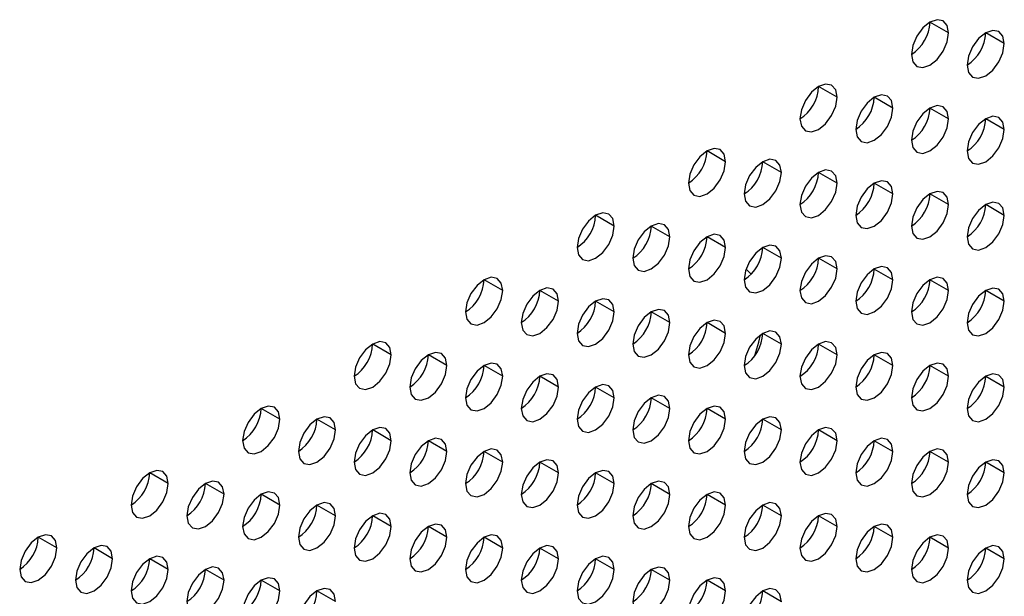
# Model space of a CAD drawing. Header units: millimetres. Extents: x 0 to 1118, y 0 to 864.
# Tile 319 of 438: x 988.44 to 992.19, y 667.56 to 669.75. Entities that reach past the tile are written whole.
import ezdxf

# ---------------------------------------------------------------- set-up
doc = ezdxf.new("R2010")
doc.units = ezdxf.units.MM

msp = doc.modelspace()

# ---------------------------------------------------------------- linework, layer by layer
at = {"color": 7, "linetype": 'Continuous', "lineweight": 25}
for p, q in [((991.9778, 669.7027), (991.9071, 669.7436)), ((992.1899, 669.6619), (992.1192, 669.7027)), ((991.5535, 669.4578), (991.4828, 669.4986)), ((991.7657, 669.417), (991.695, 669.4578)), ((991.9778, 669.3761), (991.9071, 669.4169)), ((992.1899, 669.3353), (992.1192, 669.3761)), ((991.1293, 669.2129), (991.0586, 669.2537)), ((991.3414, 669.172), (991.2707, 669.2129)), ((991.5535, 669.1312), (991.4828, 669.172)), ((991.7657, 669.0903), (991.695, 669.1312)), ((991.9778, 669.0495), (991.9071, 669.0903)), ((992.1899, 669.0087), (992.1192, 669.0495)), ((990.705, 668.968), (990.6343, 669.0088)), ((990.9171, 668.9271), (990.8464, 668.9679)), ((991.1293, 668.8863), (991.0586, 668.9271)), ((991.3414, 668.8454), (991.2707, 668.8862)), ((991.5535, 668.8046), (991.4828, 668.8454)), ((991.7657, 668.7637), (991.695, 668.8045)), ((990.2807, 668.723), (990.21, 668.7639)), ((991.9778, 668.7229), (991.9071, 668.7637)), ((990.4929, 668.6822), (990.4222, 668.723)), ((992.1899, 668.682), (992.1192, 668.7229)), ((990.705, 668.6413), (990.6343, 668.6822)), ((990.9171, 668.6005), (990.8464, 668.6413)), ((991.1293, 668.5597), (991.0586, 668.6005)), ((991.3414, 668.5188), (991.2707, 668.5596)), ((989.8565, 668.4781), (989.7858, 668.5189)), ((991.5535, 668.478), (991.4828, 668.5188)), ((990.0686, 668.4373), (989.9979, 668.4781)), ((991.7657, 668.4371), (991.695, 668.4779)), ((990.2807, 668.3964), (990.21, 668.4372)), ((991.9778, 668.3963), (991.9071, 668.4371)), ((990.4929, 668.3556), (990.4222, 668.3964)), ((992.1899, 668.3554), (992.1192, 668.3962)), ((990.705, 668.3147), (990.6343, 668.3556)), ((990.9171, 668.2739), (990.8464, 668.3147)), ((989.4322, 668.2332), (989.3615, 668.274)), ((991.1293, 668.233), (991.0586, 668.2739)), ((989.6443, 668.1923), (989.5736, 668.2332)), ((991.3414, 668.1922), (991.2707, 668.233)), ((989.8565, 668.1515), (989.7858, 668.1923)), ((991.5535, 668.1513), (991.4828, 668.1922)), ((990.0686, 668.1107), (989.9979, 668.1515)), ((991.7657, 668.1105), (991.695, 668.1513)), ((990.2807, 668.0698), (990.21, 668.1106)), ((991.9778, 668.0696), (991.9071, 668.1105)), ((990.4929, 668.029), (990.4222, 668.0698)), ((992.1899, 668.0288), (992.1192, 668.0696)), ((989.008, 667.9883), (988.9372, 668.0291)), ((990.705, 667.9881), (990.6343, 668.0289)), ((989.2201, 667.9474), (989.1494, 667.9882)), ((990.9171, 667.9473), (990.8464, 667.9881)), ((989.4322, 667.9066), (989.3615, 667.9474)), ((991.1293, 667.9064), (991.0586, 667.9472)), ((989.6443, 667.8657), (989.5736, 667.9066)), ((991.3414, 667.8656), (991.2707, 667.9064)), ((989.8565, 667.8249), (989.7858, 667.8657)), ((991.5535, 667.8247), (991.4828, 667.8655)), ((990.0686, 667.784), (989.9979, 667.8249)), ((991.7657, 667.7839), (991.695, 667.8247)), ((988.5837, 667.7434), (988.513, 667.7842)), ((990.2807, 667.7432), (990.21, 667.784)), ((991.9778, 667.743), (991.9071, 667.7839)), ((988.7958, 667.7025), (988.7251, 667.7433)), ((990.4929, 667.7023), (990.4222, 667.7432)), ((992.1899, 667.7022), (992.1192, 667.743)), ((989.008, 667.6617), (988.9372, 667.7025)), ((990.705, 667.6615), (990.6343, 667.7023)), ((989.2201, 667.6208), (989.1494, 667.6616)), ((990.9171, 667.6207), (990.8464, 667.6615)), ((989.4322, 667.58), (989.3615, 667.6208)), ((991.1293, 667.5798), (991.0586, 667.6206)), ((989.6443, 667.5391), (989.5736, 667.5799)), ((991.3414, 667.539), (991.2707, 667.5798))]:
    msp.add_line(p, q, dxfattribs=at)
at = {"color": 7, "linetype": 'Continuous', "lineweight": 25, "flags": 128}
for points in [[(991.9778, 669.7027), (991.9724, 669.7309), (991.9571, 669.7485), (991.9342, 669.753), (991.9071, 669.7436), (991.88, 669.7217), (991.8571, 669.6908), (991.8418, 669.6554), (991.8364, 669.6211)], [(992.1899, 669.6619), (992.1846, 669.69), (992.1692, 669.7077), (992.1463, 669.7121), (992.1192, 669.7027), (992.0922, 669.6809), (992.0692, 669.6499), (992.0539, 669.6146), (992.0485, 669.5802)], [(991.8364, 669.6211), (991.8418, 669.5929), (991.8571, 669.5753), (991.88, 669.5709), (991.9071, 669.5803), (991.9342, 669.6021), (991.9571, 669.633), (991.9724, 669.6684), (991.9778, 669.7027)], [(992.0485, 669.5802), (992.0539, 669.5521), (992.0692, 669.5345), (992.0922, 669.53), (992.1192, 669.5394), (992.1463, 669.5612), (992.1692, 669.5922), (992.1846, 669.6275), (992.1899, 669.6619)], [(991.5535, 669.4578), (991.5482, 669.4859), (991.5328, 669.5036), (991.5099, 669.508), (991.4828, 669.4986), (991.4558, 669.4768), (991.4328, 669.4459), (991.4175, 669.4105), (991.4121, 669.3762)], [(991.4121, 669.3762), (991.4175, 669.348), (991.4328, 669.3304), (991.4558, 669.3259), (991.4828, 669.3353), (991.5099, 669.3572), (991.5328, 669.3881), (991.5482, 669.4235), (991.5535, 669.4578)], [(991.7657, 669.417), (991.7603, 669.4451), (991.745, 669.4627), (991.722, 669.4672), (991.695, 669.4578), (991.6679, 669.436), (991.645, 669.405), (991.6296, 669.3697), (991.6242, 669.3353)], [(991.6242, 669.3353), (991.6296, 669.3072), (991.645, 669.2895), (991.6679, 669.2851), (991.695, 669.2945), (991.722, 669.3163), (991.745, 669.3473), (991.7603, 669.3826), (991.7657, 669.417)], [(991.9778, 669.3761), (991.9724, 669.4043), (991.9571, 669.4219), (991.9342, 669.4264), (991.9071, 669.4169), (991.88, 669.3951), (991.8571, 669.3642), (991.8418, 669.3288), (991.8364, 669.2945)], [(991.8364, 669.2945), (991.8418, 669.2663), (991.8571, 669.2487), (991.88, 669.2442), (991.9071, 669.2536), (991.9342, 669.2755), (991.9571, 669.3064), (991.9724, 669.3418), (991.9778, 669.3761)], [(992.1899, 669.3353), (992.1846, 669.3634), (992.1692, 669.381), (992.1463, 669.3855), (992.1192, 669.3761), (992.0922, 669.3543), (992.0692, 669.3233), (992.0539, 669.288), (992.0485, 669.2536)], [(992.0485, 669.2536), (992.0539, 669.2255), (992.0692, 669.2078), (992.0922, 669.2034), (992.1192, 669.2128), (992.1463, 669.2346), (992.1692, 669.2656), (992.1846, 669.3009), (992.1899, 669.3353)], [(991.1293, 669.2129), (991.1239, 669.241), (991.1086, 669.2587), (991.0856, 669.2631), (991.0586, 669.2537), (991.0315, 669.2319), (991.0086, 669.2009), (990.9932, 669.1656), (990.9879, 669.1312)], [(991.3414, 669.172), (991.336, 669.2002), (991.3207, 669.2178), (991.2978, 669.2223), (991.2707, 669.2129), (991.2436, 669.191), (991.2207, 669.1601), (991.2054, 669.1248), (991.2, 669.0904)], [(990.9879, 669.1312), (990.9932, 669.1031), (991.0086, 669.0855), (991.0315, 669.081), (991.0586, 669.0904), (991.0856, 669.1122), (991.1086, 669.1432), (991.1239, 669.1785), (991.1293, 669.2129)], [(991.2, 669.0904), (991.2054, 669.0623), (991.2207, 669.0446), (991.2436, 669.0402), (991.2707, 669.0496), (991.2978, 669.0714), (991.3207, 669.1023), (991.336, 669.1377), (991.3414, 669.172)], [(991.5535, 669.1312), (991.5482, 669.1593), (991.5328, 669.177), (991.5099, 669.1814), (991.4828, 669.172), (991.4558, 669.1502), (991.4328, 669.1192), (991.4175, 669.0839), (991.4121, 669.0496)], [(991.4121, 669.0496), (991.4175, 669.0214), (991.4328, 669.0038), (991.4558, 668.9993), (991.4828, 669.0087), (991.5099, 669.0306), (991.5328, 669.0615), (991.5482, 669.0968), (991.5535, 669.1312)], [(991.7657, 669.0903), (991.7603, 669.1185), (991.745, 669.1361), (991.722, 669.1406), (991.695, 669.1312), (991.6679, 669.1093), (991.645, 669.0784), (991.6296, 669.0431), (991.6242, 669.0087)], [(991.6242, 669.0087), (991.6296, 668.9806), (991.645, 668.9629), (991.6679, 668.9585), (991.695, 668.9679), (991.722, 668.9897), (991.745, 669.0207), (991.7603, 669.056), (991.7657, 669.0903)], [(991.9778, 669.0495), (991.9724, 669.0776), (991.9571, 669.0953), (991.9342, 669.0997), (991.9071, 669.0903), (991.88, 669.0685), (991.8571, 669.0376), (991.8418, 669.0022), (991.8364, 668.9679)], [(991.8364, 668.9679), (991.8418, 668.9397), (991.8571, 668.9221), (991.88, 668.9176), (991.9071, 668.927), (991.9342, 668.9489), (991.9571, 668.9798), (991.9724, 669.0151), (991.9778, 669.0495)], [(992.1899, 669.0087), (992.1846, 669.0368), (992.1692, 669.0544), (992.1463, 669.0589), (992.1192, 669.0495), (992.0922, 669.0276), (992.0692, 668.9967), (992.0539, 668.9614), (992.0485, 668.927)], [(990.705, 668.968), (990.6996, 668.9961), (990.6843, 669.0137), (990.6614, 669.0182), (990.6343, 669.0088), (990.6072, 668.987), (990.5843, 668.956), (990.569, 668.9207), (990.5636, 668.8863)], [(992.0485, 668.927), (992.0539, 668.8989), (992.0692, 668.8812), (992.0922, 668.8768), (992.1192, 668.8862), (992.1463, 668.908), (992.1692, 668.939), (992.1846, 668.9743), (992.1899, 669.0087)], [(990.5636, 668.8863), (990.569, 668.8582), (990.5843, 668.8405), (990.6072, 668.8361), (990.6343, 668.8455), (990.6614, 668.8673), (990.6843, 668.8983), (990.6996, 668.9336), (990.705, 668.968)], [(990.9171, 668.9271), (990.9118, 668.9553), (990.8964, 668.9729), (990.8735, 668.9774), (990.8464, 668.9679), (990.8194, 668.9461), (990.7964, 668.9152), (990.7811, 668.8798), (990.7757, 668.8455)], [(990.7757, 668.8455), (990.7811, 668.8173), (990.7964, 668.7997), (990.8194, 668.7952), (990.8464, 668.8046), (990.8735, 668.8265), (990.8964, 668.8574), (990.9118, 668.8928), (990.9171, 668.9271)], [(991.1293, 668.8863), (991.1239, 668.9144), (991.1086, 668.9321), (991.0856, 668.9365), (991.0586, 668.9271), (991.0315, 668.9053), (991.0086, 668.8743), (990.9932, 668.839), (990.9879, 668.8046)], [(990.9879, 668.8046), (990.9932, 668.7765), (991.0086, 668.7588), (991.0315, 668.7544), (991.0586, 668.7638), (991.0856, 668.7856), (991.1086, 668.8166), (991.1239, 668.8519), (991.1293, 668.8863)], [(991.3414, 668.8454), (991.336, 668.8736), (991.3207, 668.8912), (991.2978, 668.8957), (991.2707, 668.8863), (991.2436, 668.8644), (991.2207, 668.8335), (991.2054, 668.7981), (991.2, 668.7638)], [(991.5535, 668.8046), (991.5482, 668.8327), (991.5328, 668.8504), (991.5099, 668.8548), (991.4828, 668.8454), (991.4558, 668.8236), (991.4328, 668.7926), (991.4175, 668.7573), (991.4121, 668.7229)], [(991.2, 668.7638), (991.2054, 668.7356), (991.2207, 668.718), (991.2436, 668.7135), (991.2707, 668.7229), (991.2978, 668.7448), (991.3207, 668.7757), (991.336, 668.8111), (991.3414, 668.8454)], [(991.7657, 668.7637), (991.7603, 668.7919), (991.745, 668.8095), (991.722, 668.814), (991.695, 668.8046), (991.6679, 668.7827), (991.645, 668.7518), (991.6296, 668.7164), (991.6242, 668.6821)], [(990.2807, 668.723), (990.2754, 668.7512), (990.26, 668.7688), (990.2371, 668.7733), (990.21, 668.7639), (990.183, 668.742), (990.16, 668.7111), (990.1447, 668.6758), (990.1393, 668.6414)], [(991.226, 668.7845), (991.2156, 668.7963), (991.2073, 668.8041)], [(991.4121, 668.7229), (991.4175, 668.6948), (991.4328, 668.6772), (991.4558, 668.6727), (991.4828, 668.6821), (991.5099, 668.7039), (991.5328, 668.7349), (991.5482, 668.7702), (991.5535, 668.8046)], [(991.9778, 668.7229), (991.9724, 668.751), (991.9571, 668.7687), (991.9342, 668.7731), (991.9071, 668.7637), (991.88, 668.7419), (991.8571, 668.7109), (991.8418, 668.6756), (991.8364, 668.6412)], [(991.6242, 668.6821), (991.6296, 668.6539), (991.645, 668.6363), (991.6679, 668.6318), (991.695, 668.6413), (991.722, 668.6631), (991.745, 668.694), (991.7603, 668.7294), (991.7657, 668.7637)], [(990.1393, 668.6414), (990.1447, 668.6133), (990.16, 668.5956), (990.183, 668.5912), (990.21, 668.6006), (990.2371, 668.6224), (990.26, 668.6533), (990.2754, 668.6887), (990.2807, 668.723)], [(990.4929, 668.6822), (990.4875, 668.7103), (990.4722, 668.728), (990.4492, 668.7324), (990.4222, 668.723), (990.3951, 668.7012), (990.3722, 668.6702), (990.3568, 668.6349), (990.3515, 668.6006)], [(991.8364, 668.6412), (991.8418, 668.6131), (991.8571, 668.5955), (991.88, 668.591), (991.9071, 668.6004), (991.9342, 668.6222), (991.9571, 668.6532), (991.9724, 668.6885), (991.9778, 668.7229)], [(992.1899, 668.682), (992.1846, 668.7102), (992.1692, 668.7278), (992.1463, 668.7323), (992.1192, 668.7229), (992.0922, 668.701), (992.0692, 668.6701), (992.0539, 668.6347), (992.0485, 668.6004)], [(990.3515, 668.6006), (990.3568, 668.5724), (990.3722, 668.5548), (990.3951, 668.5503), (990.4222, 668.5597), (990.4492, 668.5816), (990.4722, 668.6125), (990.4875, 668.6478), (990.4929, 668.6822)], [(990.705, 668.6413), (990.6996, 668.6695), (990.6843, 668.6871), (990.6614, 668.6916), (990.6343, 668.6822), (990.6072, 668.6603), (990.5843, 668.6294), (990.569, 668.5941), (990.5636, 668.5597)], [(992.0485, 668.6004), (992.0539, 668.5723), (992.0692, 668.5546), (992.0922, 668.5502), (992.1192, 668.5596), (992.1463, 668.5814), (992.1692, 668.6123), (992.1846, 668.6477), (992.1899, 668.682)], [(990.5636, 668.5597), (990.569, 668.5316), (990.5843, 668.5139), (990.6072, 668.5095), (990.6343, 668.5189), (990.6614, 668.5407), (990.6843, 668.5717), (990.6996, 668.607), (990.705, 668.6413)], [(990.9171, 668.6005), (990.9118, 668.6286), (990.8964, 668.6463), (990.8735, 668.6507), (990.8464, 668.6413), (990.8194, 668.6195), (990.7964, 668.5886), (990.7811, 668.5532), (990.7757, 668.5189)], [(990.7757, 668.5189), (990.7811, 668.4907), (990.7964, 668.4731), (990.8194, 668.4686), (990.8464, 668.478), (990.8735, 668.4999), (990.8964, 668.5308), (990.9118, 668.5661), (990.9171, 668.6005)], [(991.1293, 668.5597), (991.1239, 668.5878), (991.1086, 668.6054), (991.0856, 668.6099), (991.0586, 668.6005), (991.0315, 668.5786), (991.0086, 668.5477), (990.9932, 668.5124), (990.9879, 668.478)], [(990.9879, 668.478), (990.9932, 668.4499), (991.0086, 668.4322), (991.0315, 668.4278), (991.0586, 668.4372), (991.0856, 668.459), (991.1086, 668.49), (991.1239, 668.5253), (991.1293, 668.5597)], [(991.3414, 668.5188), (991.336, 668.5469), (991.3207, 668.5646), (991.2978, 668.569), (991.2707, 668.5596), (991.2436, 668.5378), (991.2207, 668.5069), (991.2054, 668.4715), (991.2, 668.4372)], [(991.241, 668.476), (991.2558, 668.5266), (991.2616, 668.5537)], [(989.8565, 668.4781), (989.8511, 668.5063), (989.8358, 668.5239), (989.8128, 668.5284), (989.7858, 668.519), (989.7587, 668.4971), (989.7358, 668.4662), (989.7204, 668.4308), (989.7151, 668.3965)], [(991.2, 668.4372), (991.2054, 668.409), (991.2207, 668.3914), (991.2436, 668.3869), (991.2707, 668.3963), (991.2978, 668.4182), (991.3207, 668.4491), (991.336, 668.4845), (991.3414, 668.5188)], [(991.5535, 668.478), (991.5482, 668.5061), (991.5328, 668.5237), (991.5099, 668.5282), (991.4828, 668.5188), (991.4558, 668.497), (991.4328, 668.466), (991.4175, 668.4307), (991.4121, 668.3963)], [(989.7151, 668.3965), (989.7204, 668.3683), (989.7358, 668.3507), (989.7587, 668.3462), (989.7858, 668.3556), (989.8128, 668.3775), (989.8358, 668.4084), (989.8511, 668.4438), (989.8565, 668.4781)], [(990.0686, 668.4373), (990.0632, 668.4654), (990.0479, 668.4831), (990.025, 668.4875), (989.9979, 668.4781), (989.9708, 668.4563), (989.9479, 668.4253), (989.9326, 668.39), (989.9272, 668.3556)], [(991.4121, 668.3963), (991.4175, 668.3682), (991.4328, 668.3505), (991.4558, 668.3461), (991.4828, 668.3555), (991.5099, 668.3773), (991.5328, 668.4083), (991.5482, 668.4436), (991.5535, 668.478)], [(991.7657, 668.4371), (991.7603, 668.4653), (991.745, 668.4829), (991.722, 668.4874), (991.695, 668.4779), (991.6679, 668.4561), (991.645, 668.4252), (991.6296, 668.3898), (991.6242, 668.3555)], [(989.9272, 668.3556), (989.9326, 668.3275), (989.9479, 668.3098), (989.9708, 668.3054), (989.9979, 668.3148), (990.025, 668.3366), (990.0479, 668.3676), (990.0632, 668.4029), (990.0686, 668.4373)], [(990.2807, 668.3964), (990.2754, 668.4246), (990.26, 668.4422), (990.2371, 668.4467), (990.21, 668.4373), (990.183, 668.4154), (990.16, 668.3845), (990.1447, 668.3491), (990.1393, 668.3148)], [(991.6242, 668.3555), (991.6296, 668.3273), (991.645, 668.3097), (991.6679, 668.3052), (991.695, 668.3146), (991.722, 668.3365), (991.745, 668.3674), (991.7603, 668.4028), (991.7657, 668.4371)], [(991.9778, 668.3963), (991.9724, 668.4244), (991.9571, 668.442), (991.9342, 668.4465), (991.9071, 668.4371), (991.88, 668.4153), (991.8571, 668.3843), (991.8418, 668.349), (991.8364, 668.3146)], [(990.1393, 668.3148), (990.1447, 668.2866), (990.16, 668.269), (990.183, 668.2645), (990.21, 668.2739), (990.2371, 668.2958), (990.26, 668.3267), (990.2754, 668.3621), (990.2807, 668.3964)], [(990.4929, 668.3556), (990.4875, 668.3837), (990.4722, 668.4014), (990.4492, 668.4058), (990.4222, 668.3964), (990.3951, 668.3746), (990.3722, 668.3436), (990.3568, 668.3083), (990.3515, 668.2739)], [(991.8364, 668.3146), (991.8418, 668.2865), (991.8571, 668.2688), (991.88, 668.2644), (991.9071, 668.2738), (991.9342, 668.2956), (991.9571, 668.3266), (991.9724, 668.3619), (991.9778, 668.3963)], [(992.1899, 668.3554), (992.1846, 668.3836), (992.1692, 668.4012), (992.1463, 668.4057), (992.1192, 668.3963), (992.0922, 668.3744), (992.0692, 668.3435), (992.0539, 668.3081), (992.0485, 668.2738)], [(990.705, 668.3147), (990.6996, 668.3429), (990.6843, 668.3605), (990.6614, 668.365), (990.6343, 668.3556), (990.6072, 668.3337), (990.5843, 668.3028), (990.569, 668.2674), (990.5636, 668.2331)], [(990.3515, 668.2739), (990.3568, 668.2458), (990.3722, 668.2282), (990.3951, 668.2237), (990.4222, 668.2331), (990.4492, 668.2549), (990.4722, 668.2859), (990.4875, 668.3212), (990.4929, 668.3556)], [(990.9171, 668.2739), (990.9118, 668.302), (990.8964, 668.3197), (990.8735, 668.3241), (990.8464, 668.3147), (990.8194, 668.2929), (990.7964, 668.2619), (990.7811, 668.2266), (990.7757, 668.1922)], [(992.0485, 668.2738), (992.0539, 668.2456), (992.0692, 668.228), (992.0922, 668.2235), (992.1192, 668.2329), (992.1463, 668.2548), (992.1692, 668.2857), (992.1846, 668.3211), (992.1899, 668.3554)], [(990.5636, 668.2331), (990.569, 668.2049), (990.5843, 668.1873), (990.6072, 668.1829), (990.6343, 668.1923), (990.6614, 668.2141), (990.6843, 668.245), (990.6996, 668.2804), (990.705, 668.3147)], [(989.4322, 668.2332), (989.4268, 668.2613), (989.4115, 668.279), (989.3886, 668.2834), (989.3615, 668.274), (989.3344, 668.2522), (989.3115, 668.2212), (989.2962, 668.1859), (989.2908, 668.1516)], [(990.7757, 668.1922), (990.7811, 668.1641), (990.7964, 668.1465), (990.8194, 668.142), (990.8464, 668.1514), (990.8735, 668.1732), (990.8964, 668.2042), (990.9118, 668.2395), (990.9171, 668.2739)], [(991.1293, 668.233), (991.1239, 668.2612), (991.1086, 668.2788), (991.0856, 668.2833), (991.0586, 668.2739), (991.0315, 668.252), (991.0086, 668.2211), (990.9932, 668.1858), (990.9879, 668.1514)], [(989.2908, 668.1516), (989.2962, 668.1234), (989.3115, 668.1058), (989.3344, 668.1013), (989.3615, 668.1107), (989.3886, 668.1326), (989.4115, 668.1635), (989.4268, 668.1988), (989.4322, 668.2332)], [(989.6443, 668.1923), (989.639, 668.2205), (989.6236, 668.2381), (989.6007, 668.2426), (989.5736, 668.2332), (989.5466, 668.2113), (989.5236, 668.1804), (989.5083, 668.1451), (989.5029, 668.1107)], [(990.9879, 668.1514), (990.9932, 668.1233), (991.0086, 668.1056), (991.0315, 668.1012), (991.0586, 668.1106), (991.0856, 668.1324), (991.1086, 668.1633), (991.1239, 668.1987), (991.1293, 668.233)], [(991.3414, 668.1922), (991.336, 668.2203), (991.3207, 668.238), (991.2978, 668.2424), (991.2707, 668.233), (991.2436, 668.2112), (991.2207, 668.1802), (991.2054, 668.1449), (991.2, 668.1105)], [(989.5029, 668.1107), (989.5083, 668.0826), (989.5236, 668.0649), (989.5466, 668.0605), (989.5736, 668.0699), (989.6007, 668.0917), (989.6236, 668.1227), (989.639, 668.158), (989.6443, 668.1923)], [(989.8565, 668.1515), (989.8511, 668.1796), (989.8358, 668.1973), (989.8128, 668.2017), (989.7858, 668.1923), (989.7587, 668.1705), (989.7358, 668.1396), (989.7204, 668.1042), (989.7151, 668.0699)], [(991.2, 668.1105), (991.2054, 668.0824), (991.2207, 668.0648), (991.2436, 668.0603), (991.2707, 668.0697), (991.2978, 668.0916), (991.3207, 668.1225), (991.336, 668.1578), (991.3414, 668.1922)], [(991.5535, 668.1513), (991.5482, 668.1795), (991.5328, 668.1971), (991.5099, 668.2016), (991.4828, 668.1922), (991.4558, 668.1703), (991.4328, 668.1394), (991.4175, 668.1041), (991.4121, 668.0697)], [(989.7151, 668.0699), (989.7204, 668.0417), (989.7358, 668.0241), (989.7587, 668.0196), (989.7858, 668.029), (989.8128, 668.0509), (989.8358, 668.0818), (989.8511, 668.1171), (989.8565, 668.1515)], [(990.0686, 668.1107), (990.0632, 668.1388), (990.0479, 668.1564), (990.025, 668.1609), (989.9979, 668.1515), (989.9708, 668.1297), (989.9479, 668.0987), (989.9326, 668.0634), (989.9272, 668.029)], [(991.4121, 668.0697), (991.4175, 668.0416), (991.4328, 668.0239), (991.4558, 668.0195), (991.4828, 668.0289), (991.5099, 668.0507), (991.5328, 668.0816), (991.5482, 668.117), (991.5535, 668.1513)], [(991.7657, 668.1105), (991.7603, 668.1386), (991.745, 668.1563), (991.722, 668.1607), (991.695, 668.1513), (991.6679, 668.1295), (991.645, 668.0985), (991.6296, 668.0632), (991.6242, 668.0289)], [(989.9272, 668.029), (989.9326, 668.0009), (989.9479, 667.9832), (989.9708, 667.9788), (989.9979, 667.9882), (990.025, 668.01), (990.0479, 668.041), (990.0632, 668.0763), (990.0686, 668.1107)], [(990.2807, 668.0698), (990.2754, 668.0979), (990.26, 668.1156), (990.2371, 668.12), (990.21, 668.1106), (990.183, 668.0888), (990.16, 668.0579), (990.1447, 668.0225), (990.1393, 667.9882)], [(991.6242, 668.0289), (991.6296, 668.0007), (991.645, 667.9831), (991.6679, 667.9786), (991.695, 667.988), (991.722, 668.0099), (991.745, 668.0408), (991.7603, 668.0761), (991.7657, 668.1105)], [(991.9778, 668.0696), (991.9724, 668.0978), (991.9571, 668.1154), (991.9342, 668.1199), (991.9071, 668.1105), (991.88, 668.0886), (991.8571, 668.0577), (991.8418, 668.0224), (991.8364, 667.988)], [(990.1393, 667.9882), (990.1447, 667.96), (990.16, 667.9424), (990.183, 667.9379), (990.21, 667.9473), (990.2371, 667.9692), (990.26, 668.0001), (990.2754, 668.0355), (990.2807, 668.0698)], [(990.4929, 668.029), (990.4875, 668.0571), (990.4722, 668.0747), (990.4492, 668.0792), (990.4222, 668.0698), (990.3951, 668.048), (990.3722, 668.017), (990.3568, 667.9817), (990.3515, 667.9473)], [(991.8364, 667.988), (991.8418, 667.9599), (991.8571, 667.9422), (991.88, 667.9378), (991.9071, 667.9472), (991.9342, 667.969), (991.9571, 668), (991.9724, 668.0353), (991.9778, 668.0696)], [(992.1899, 668.0288), (992.1846, 668.0569), (992.1692, 668.0746), (992.1463, 668.079), (992.1192, 668.0696), (992.0922, 668.0478), (992.0692, 668.0169), (992.0539, 667.9815), (992.0485, 667.9472)], [(989.008, 667.9883), (989.0026, 668.0164), (988.9872, 668.0341), (988.9643, 668.0385), (988.9372, 668.0291), (988.9102, 668.0073), (988.8872, 667.9763), (988.8719, 667.941), (988.8665, 667.9066)], [(990.3515, 667.9473), (990.3568, 667.9192), (990.3722, 667.9015), (990.3951, 667.8971), (990.4222, 667.9065), (990.4492, 667.9283), (990.4722, 667.9593), (990.4875, 667.9946), (990.4929, 668.029)], [(990.705, 667.9881), (990.6996, 668.0163), (990.6843, 668.0339), (990.6614, 668.0384), (990.6343, 668.0289), (990.6072, 668.0071), (990.5843, 667.9762), (990.569, 667.9408), (990.5636, 667.9065)], [(992.0485, 667.9472), (992.0539, 667.919), (992.0692, 667.9014), (992.0922, 667.8969), (992.1192, 667.9063), (992.1463, 667.9282), (992.1692, 667.9591), (992.1846, 667.9944), (992.1899, 668.0288)], [(988.8665, 667.9066), (988.8719, 667.8785), (988.8872, 667.8609), (988.9102, 667.8564), (988.9372, 667.8658), (988.9643, 667.8876), (988.9872, 667.9186), (989.0026, 667.9539), (989.008, 667.9883)], [(989.2201, 667.9474), (989.2147, 667.9756), (989.1994, 667.9932), (989.1764, 667.9977), (989.1494, 667.9883), (989.1223, 667.9664), (989.0994, 667.9355), (989.084, 667.9001), (989.0787, 667.8658)], [(990.5636, 667.9065), (990.569, 667.8783), (990.5843, 667.8607), (990.6072, 667.8562), (990.6343, 667.8656), (990.6614, 667.8875), (990.6843, 667.9184), (990.6996, 667.9538), (990.705, 667.9881)], [(990.9171, 667.9473), (990.9118, 667.9754), (990.8964, 667.993), (990.8735, 667.9975), (990.8464, 667.9881), (990.8194, 667.9663), (990.7964, 667.9353), (990.7811, 667.9), (990.7757, 667.8656)], [(989.0787, 667.8658), (989.084, 667.8376), (989.0994, 667.82), (989.1223, 667.8155), (989.1494, 667.825), (989.1764, 667.8468), (989.1994, 667.8777), (989.2147, 667.9131), (989.2201, 667.9474)], [(989.4322, 667.9066), (989.4268, 667.9347), (989.4115, 667.9524), (989.3886, 667.9568), (989.3615, 667.9474), (989.3344, 667.9256), (989.3115, 667.8946), (989.2962, 667.8593), (989.2908, 667.8249)], [(990.7757, 667.8656), (990.7811, 667.8375), (990.7964, 667.8198), (990.8194, 667.8154), (990.8464, 667.8248), (990.8735, 667.8466), (990.8964, 667.8776), (990.9118, 667.9129), (990.9171, 667.9473)], [(991.1293, 667.9064), (991.1239, 667.9346), (991.1086, 667.9522), (991.0856, 667.9567), (991.0586, 667.9473), (991.0315, 667.9254), (991.0086, 667.8945), (990.9932, 667.8591), (990.9879, 667.8248)], [(989.6443, 667.8657), (989.639, 667.8939), (989.6236, 667.9115), (989.6007, 667.916), (989.5736, 667.9066), (989.5466, 667.8847), (989.5236, 667.8538), (989.5083, 667.8184), (989.5029, 667.7841)], [(991.3414, 667.8656), (991.336, 667.8937), (991.3207, 667.9114), (991.2978, 667.9158), (991.2707, 667.9064), (991.2436, 667.8846), (991.2207, 667.8536), (991.2054, 667.8183), (991.2, 667.7839)], [(989.2908, 667.8249), (989.2962, 667.7968), (989.3115, 667.7792), (989.3344, 667.7747), (989.3615, 667.7841), (989.3886, 667.8059), (989.4115, 667.8369), (989.4268, 667.8722), (989.4322, 667.9066)], [(989.8565, 667.8249), (989.8511, 667.853), (989.8358, 667.8707), (989.8128, 667.8751), (989.7858, 667.8657), (989.7587, 667.8439), (989.7358, 667.8129), (989.7204, 667.7776), (989.7151, 667.7432)], [(990.9879, 667.8248), (990.9932, 667.7966), (991.0086, 667.779), (991.0315, 667.7745), (991.0586, 667.7839), (991.0856, 667.8058), (991.1086, 667.8367), (991.1239, 667.8721), (991.1293, 667.9064)], [(991.5535, 667.8247), (991.5482, 667.8529), (991.5328, 667.8705), (991.5099, 667.875), (991.4828, 667.8656), (991.4558, 667.8437), (991.4328, 667.8128), (991.4175, 667.7774), (991.4121, 667.7431)], [(989.5029, 667.7841), (989.5083, 667.756), (989.5236, 667.7383), (989.5466, 667.7339), (989.5736, 667.7433), (989.6007, 667.7651), (989.6236, 667.796), (989.639, 667.8314), (989.6443, 667.8657)], [(990.0686, 667.784), (990.0632, 667.8122), (990.0479, 667.8298), (990.025, 667.8343), (989.9979, 667.8249), (989.9708, 667.803), (989.9479, 667.7721), (989.9326, 667.7368), (989.9272, 667.7024)], [(991.2, 667.7839), (991.2054, 667.7558), (991.2207, 667.7382), (991.2436, 667.7337), (991.2707, 667.7431), (991.2978, 667.7649), (991.3207, 667.7959), (991.336, 667.8312), (991.3414, 667.8656)], [(991.7657, 667.7839), (991.7603, 667.812), (991.745, 667.8297), (991.722, 667.8341), (991.695, 667.8247), (991.6679, 667.8029), (991.645, 667.7719), (991.6296, 667.7366), (991.6242, 667.7022)], [(989.7151, 667.7432), (989.7204, 667.7151), (989.7358, 667.6975), (989.7587, 667.693), (989.7858, 667.7024), (989.8128, 667.7242), (989.8358, 667.7552), (989.8511, 667.7905), (989.8565, 667.8249)], [(991.4121, 667.7431), (991.4175, 667.7149), (991.4328, 667.6973), (991.4558, 667.6928), (991.4828, 667.7023), (991.5099, 667.7241), (991.5328, 667.755), (991.5482, 667.7904), (991.5535, 667.8247)], [(988.5837, 667.7434), (988.5783, 667.7715), (988.563, 667.7891), (988.54, 667.7936), (988.513, 667.7842), (988.4859, 667.7623), (988.463, 667.7314), (988.4476, 667.6961), (988.4423, 667.6617)], [(989.9272, 667.7024), (989.9326, 667.6743), (989.9479, 667.6566), (989.9708, 667.6522), (989.9979, 667.6616), (990.025, 667.6834), (990.0479, 667.7143), (990.0632, 667.7497), (990.0686, 667.784)], [(990.2807, 667.7432), (990.2754, 667.7713), (990.26, 667.789), (990.2371, 667.7934), (990.21, 667.784), (990.183, 667.7622), (990.16, 667.7312), (990.1447, 667.6959), (990.1393, 667.6616)], [(991.6242, 667.7022), (991.6296, 667.6741), (991.645, 667.6565), (991.6679, 667.652), (991.695, 667.6614), (991.722, 667.6832), (991.745, 667.7142), (991.7603, 667.7495), (991.7657, 667.7839)], [(991.9778, 667.743), (991.9724, 667.7712), (991.9571, 667.7888), (991.9342, 667.7933), (991.9071, 667.7839), (991.88, 667.762), (991.8571, 667.7311), (991.8418, 667.6957), (991.8364, 667.6614)], [(988.4423, 667.6617), (988.4476, 667.6336), (988.463, 667.6159), (988.4859, 667.6115), (988.513, 667.6209), (988.54, 667.6427), (988.563, 667.6737), (988.5783, 667.709), (988.5837, 667.7434)], [(988.7958, 667.7025), (988.7904, 667.7306), (988.7751, 667.7483), (988.7522, 667.7527), (988.7251, 667.7433), (988.6981, 667.7215), (988.6751, 667.6906), (988.6598, 667.6552), (988.6544, 667.6209)], [(990.1393, 667.6616), (990.1447, 667.6334), (990.16, 667.6158), (990.183, 667.6113), (990.21, 667.6207), (990.2371, 667.6426), (990.26, 667.6735), (990.2754, 667.7088), (990.2807, 667.7432)], [(990.4929, 667.7023), (990.4875, 667.7305), (990.4722, 667.7481), (990.4492, 667.7526), (990.4222, 667.7432), (990.3951, 667.7213), (990.3722, 667.6904), (990.3568, 667.6551), (990.3515, 667.6207)], [(991.8364, 667.6614), (991.8418, 667.6333), (991.8571, 667.6156), (991.88, 667.6112), (991.9071, 667.6206), (991.9342, 667.6424), (991.9571, 667.6733), (991.9724, 667.7087), (991.9778, 667.743)], [(992.1899, 667.7022), (992.1846, 667.7303), (992.1692, 667.748), (992.1463, 667.7524), (992.1192, 667.743), (992.0922, 667.7212), (992.0692, 667.6902), (992.0539, 667.6549), (992.0485, 667.6205)], [(988.6544, 667.6209), (988.6598, 667.5927), (988.6751, 667.5751), (988.6981, 667.5706), (988.7251, 667.58), (988.7522, 667.6019), (988.7751, 667.6328), (988.7904, 667.6681), (988.7958, 667.7025)], [(989.008, 667.6617), (989.0026, 667.6898), (988.9872, 667.7074), (988.9643, 667.7119), (988.9372, 667.7025), (988.9102, 667.6807), (988.8872, 667.6497), (988.8719, 667.6144), (988.8665, 667.58)], [(990.3515, 667.6207), (990.3568, 667.5926), (990.3722, 667.5749), (990.3951, 667.5705), (990.4222, 667.5799), (990.4492, 667.6017), (990.4722, 667.6327), (990.4875, 667.668), (990.4929, 667.7023)], [(990.705, 667.6615), (990.6996, 667.6896), (990.6843, 667.7073), (990.6614, 667.7117), (990.6343, 667.7023), (990.6072, 667.6805), (990.5843, 667.6496), (990.569, 667.6142), (990.5636, 667.5799)], [(992.0485, 667.6205), (992.0539, 667.5924), (992.0692, 667.5748), (992.0922, 667.5703), (992.1192, 667.5797), (992.1463, 667.6015), (992.1692, 667.6325), (992.1846, 667.6678), (992.1899, 667.7022)], [(988.8665, 667.58), (988.8719, 667.5519), (988.8872, 667.5342), (988.9102, 667.5298), (988.9372, 667.5392), (988.9643, 667.561), (988.9872, 667.592), (989.0026, 667.6273), (989.008, 667.6617)], [(989.2201, 667.6208), (989.2147, 667.649), (989.1994, 667.6666), (989.1764, 667.671), (989.1494, 667.6616), (989.1223, 667.6398), (989.0994, 667.6089), (989.084, 667.5735), (989.0787, 667.5392)], [(990.5636, 667.5799), (990.569, 667.5517), (990.5843, 667.5341), (990.6072, 667.5296), (990.6343, 667.539), (990.6614, 667.5609), (990.6843, 667.5918), (990.6996, 667.6271), (990.705, 667.6615)], [(990.9171, 667.6207), (990.9118, 667.6488), (990.8964, 667.6664), (990.8735, 667.6709), (990.8464, 667.6615), (990.8194, 667.6396), (990.7964, 667.6087), (990.7811, 667.5734), (990.7757, 667.539)], [(989.0787, 667.5392), (989.084, 667.511), (989.0994, 667.4934), (989.1223, 667.4889), (989.1494, 667.4983), (989.1764, 667.5202), (989.1994, 667.5511), (989.2147, 667.5865), (989.2201, 667.6208)], [(989.4322, 667.58), (989.4268, 667.6081), (989.4115, 667.6257), (989.3886, 667.6302), (989.3615, 667.6208), (989.3344, 667.599), (989.3115, 667.568), (989.2962, 667.5327), (989.2908, 667.4983)], [(990.7757, 667.539), (990.7811, 667.5109), (990.7964, 667.4932), (990.8194, 667.4888), (990.8464, 667.4982), (990.8735, 667.52), (990.8964, 667.551), (990.9118, 667.5863), (990.9171, 667.6207)], [(991.1293, 667.5798), (991.1239, 667.6079), (991.1086, 667.6256), (991.0856, 667.63), (991.0586, 667.6206), (991.0315, 667.5988), (991.0086, 667.5679), (990.9932, 667.5325), (990.9879, 667.4982)], [(989.2908, 667.4983), (989.2962, 667.4702), (989.3115, 667.4525), (989.3344, 667.4481), (989.3615, 667.4575), (989.3886, 667.4793), (989.4115, 667.5103), (989.4268, 667.5456), (989.4322, 667.58)], [(989.6443, 667.5391), (989.639, 667.5673), (989.6236, 667.5849), (989.6007, 667.5894), (989.5736, 667.58), (989.5466, 667.5581), (989.5236, 667.5272), (989.5083, 667.4918), (989.5029, 667.4575)], [(990.9879, 667.4982), (990.9932, 667.47), (991.0086, 667.4524), (991.0315, 667.4479), (991.0586, 667.4573), (991.0856, 667.4792), (991.1086, 667.5101), (991.1239, 667.5454), (991.1293, 667.5798)], [(991.3414, 667.539), (991.336, 667.5671), (991.3207, 667.5847), (991.2978, 667.5892), (991.2707, 667.5798), (991.2436, 667.558), (991.2207, 667.527), (991.2054, 667.4917), (991.2, 667.4573)]]:
    msp.add_lwpolyline(points, dxfattribs=at)
at = {"color": 7, "linetype": 'Continuous', "lineweight": 25}
for centre, radius, start, end in [((991.7536, 669.7505), 0.1537, 302.6055, 357.3945), ((991.9657, 669.7097), 0.1537, 302.6055, 357.3945), ((991.3333, 669.5034), 0.1496, 301.3066, 358.1796), ((991.5414, 669.4648), 0.1537, 302.6055, 357.3945), ((991.7536, 669.4239), 0.1537, 302.6055, 357.3945), ((991.9657, 669.3831), 0.1537, 302.6055, 357.3945), ((990.905, 669.2607), 0.1537, 302.6055, 357.3945), ((991.1172, 669.2198), 0.1537, 302.6055, 357.3945), ((991.3293, 669.179), 0.1537, 302.6055, 357.3945), ((991.5414, 669.1382), 0.1537, 302.6055, 357.3945), ((991.7536, 669.0973), 0.1537, 302.6055, 357.3945), ((991.9657, 669.0565), 0.1537, 302.6055, 357.3945), ((990.4808, 669.0158), 0.1537, 302.6055, 357.3945), ((990.6929, 668.9749), 0.1537, 302.6055, 357.3945), ((990.905, 668.9341), 0.1537, 302.6055, 357.3945), ((991.1172, 668.8932), 0.1537, 302.6055, 357.3945), ((991.3333, 668.8501), 0.1496, 301.3066, 358.1796), ((991.5414, 668.8115), 0.1537, 302.6055, 357.3945), ((990.0565, 668.7708), 0.1537, 302.6055, 357.3945), ((991.7536, 668.7707), 0.1537, 302.6055, 357.3945), ((990.2686, 668.73), 0.1537, 302.6055, 357.3945), ((991.9657, 668.7298), 0.1537, 302.6055, 357.3945), ((990.4808, 668.6892), 0.1537, 302.6055, 357.3945), ((990.6929, 668.6483), 0.1537, 302.6055, 357.3945), ((990.905, 668.6075), 0.1537, 302.6055, 357.3945), ((991.1172, 668.5666), 0.1537, 302.6055, 357.3945), ((989.6322, 668.5259), 0.1537, 302.6055, 357.3945), ((991.3333, 668.5235), 0.1496, 301.3066, 358.1796), ((989.8444, 668.4851), 0.1537, 302.6055, 357.3945), ((991.5414, 668.4849), 0.1537, 302.6055, 357.3945), ((990.0565, 668.4442), 0.1537, 302.6055, 357.3945), ((991.7536, 668.4441), 0.1537, 302.6055, 357.3945), ((990.2686, 668.4034), 0.1537, 302.6055, 357.3945), ((991.9657, 668.4032), 0.1537, 302.6055, 357.3945), ((990.4808, 668.3625), 0.1537, 302.6055, 357.3945), ((990.6929, 668.3217), 0.1537, 302.6055, 357.3945), ((989.208, 668.281), 0.1537, 302.6055, 357.3945), ((990.905, 668.2808), 0.1537, 302.6055, 357.3945), ((989.4201, 668.2402), 0.1537, 302.6055, 357.3945), ((991.1172, 668.24), 0.1537, 302.6055, 357.3945), ((989.6322, 668.1993), 0.1537, 302.6055, 357.3945), ((991.3293, 668.1991), 0.1537, 302.6055, 357.3945), ((989.8444, 668.1585), 0.1537, 302.6055, 357.3945), ((991.5414, 668.1583), 0.1537, 302.6055, 357.3945), ((990.0565, 668.1176), 0.1537, 302.6055, 357.3945), ((991.7536, 668.1175), 0.1537, 302.6055, 357.3945), ((990.2686, 668.0768), 0.1537, 302.6055, 357.3945), ((991.9657, 668.0766), 0.1537, 302.6055, 357.3945), ((988.7837, 668.0361), 0.1537, 302.6055, 357.3945), ((990.4808, 668.0359), 0.1537, 302.6055, 357.3945), ((988.9959, 667.9952), 0.1537, 302.6055, 357.3945), ((990.6929, 667.9951), 0.1537, 302.6055, 357.3945), ((989.208, 667.9544), 0.1537, 302.6055, 357.3945), ((990.905, 667.9542), 0.1537, 302.6055, 357.3945), ((989.4201, 667.9135), 0.1537, 302.6055, 357.3945), ((991.1172, 667.9134), 0.1537, 302.6055, 357.3945), ((989.6322, 667.8727), 0.1537, 302.6055, 357.3945), ((991.3293, 667.8725), 0.1537, 302.6055, 357.3945), ((989.8444, 667.8318), 0.1537, 302.6055, 357.3945), ((991.5414, 667.8317), 0.1537, 302.6055, 357.3945), ((988.3595, 667.7912), 0.1537, 302.6055, 357.3945), ((990.0565, 667.791), 0.1537, 302.6055, 357.3945), ((991.7536, 667.7908), 0.1537, 302.6055, 357.3945), ((988.5716, 667.7503), 0.1537, 302.6055, 357.3945), ((990.2686, 667.7502), 0.1537, 302.6055, 357.3945), ((991.9657, 667.75), 0.1537, 302.6055, 357.3945), ((988.7837, 667.7095), 0.1537, 302.6055, 357.3945), ((990.4808, 667.7093), 0.1537, 302.6055, 357.3945), ((988.9959, 667.6686), 0.1537, 302.6055, 357.3945), ((990.6929, 667.6685), 0.1537, 302.6055, 357.3945), ((989.208, 667.6278), 0.1537, 302.6055, 357.3945), ((990.905, 667.6276), 0.1537, 302.6055, 357.3945), ((989.4201, 667.5869), 0.1537, 302.6055, 357.3945), ((991.1172, 667.5868), 0.1537, 302.6055, 357.3945)]:
    msp.add_arc(centre, radius, start, end, dxfattribs=at)

doc.saveas('drawing.dxf')
